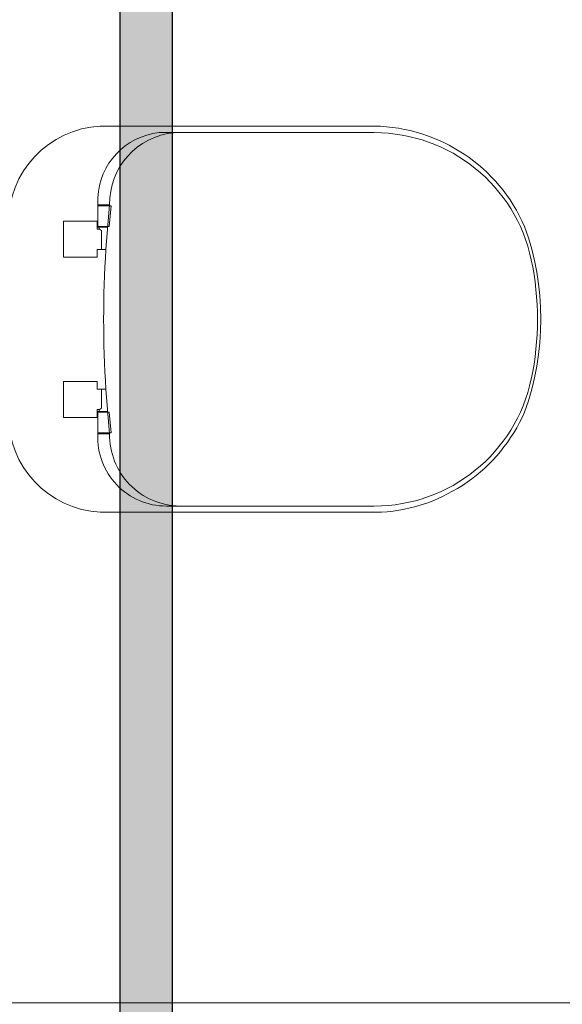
# Model space of a CAD drawing. Header units: millimetres. Extents: x 567 to 934, y -1 to 364.
# Tile 496 of 656: x 767.31 to 768.33, y 48.04 to 49.89. Entities that reach past the tile are written whole.
import ezdxf

# ---------------------------------------------------------------- set-up
doc = ezdxf.new("R2010")
doc.units = ezdxf.units.MM
doc.header["$MEASUREMENT"] = 0
doc.layers.add('AF-Condutos', color=140, linetype='Continuous', lineweight=25)
doc.layers.add('ARQ FINA', color=8, linetype='Continuous')

msp = doc.modelspace()

# ---------------------------------------------------------------- hatches: boundary and pattern name
at = {"layer": 'AF-Condutos', "linetype": 'Continuous'}
msp.add_hatch(color=151, dxfattribs=at).paths.add_polyline_path([(767.5978, 43.2246), (767.5978, 50.0665), (767.4989, 50.0665), (767.4989, 43.2246)])

# ---------------------------------------------------------------- linework, layer by layer
at = {"layer": 'AF-Condutos'}
for p, q in [((767.4989, 50.0665), (767.4989, 43.3199)), ((767.5978, 43.3199), (767.5978, 50.0665))]:
    msp.add_line(p, q, dxfattribs=at)
at = {"layer": 'ARQ FINA', "lineweight": 5}
for p, q in [((767.9756, 49.6868), (767.4803, 49.6868)), ((767.5723, 49.6746), (767.9753, 49.6746)), ((767.4577, 49.4976), (767.4577, 49.5526)), ((767.4798, 49.5393), (767.4577, 49.5393)), ((767.4798, 49.5393), (767.4727, 49.4556)), ((767.4824, 49.5374), (767.4577, 49.5374)), ((767.479, 49.4986), (767.4824, 49.5374)), ((767.3934, 49.4415), (767.3934, 49.5089)), ((767.3934, 49.5089), (767.4564, 49.5089)), ((767.4564, 49.5089), (767.4564, 49.4939)), ((767.4564, 49.4939), (767.4604, 49.4939)), ((767.4759, 49.4986), (767.4577, 49.4986)), ((767.4604, 49.4976), (767.4577, 49.4976)), ((767.4762, 49.4976), (767.4591, 49.4976)), ((767.4604, 49.4939), (767.4604, 49.4976)), ((767.4606, 49.4938), (767.4646, 49.4915)), ((767.4646, 49.4915), (767.4646, 49.4556)), ((767.4759, 49.4986), (767.479, 49.4986)), ((767.4727, 49.4557), (767.4564, 49.4557)), ((767.4564, 49.4557), (767.4564, 49.4415)), ((767.4564, 49.4415), (767.3934, 49.4415)), ((767.3934, 49.1411), (767.3934, 49.2085)), ((767.3934, 49.2085), (767.4564, 49.2085)), ((767.4564, 49.2085), (767.4564, 49.1943)), ((767.4564, 49.1943), (767.4727, 49.1943)), ((767.4646, 49.1585), (767.4646, 49.1943)), ((767.4798, 49.1106), (767.4727, 49.1943)), ((767.4604, 49.1561), (767.4564, 49.1561)), ((767.4564, 49.1561), (767.4564, 49.1411)), ((767.4577, 49.1095), (767.4577, 49.1524)), ((767.4577, 49.1524), (767.4604, 49.1524)), ((767.4759, 49.1514), (767.4577, 49.1514)), ((767.4762, 49.1524), (767.4602, 49.1524)), ((767.4604, 49.1524), (767.4604, 49.1561)), ((767.4607, 49.1563), (767.4646, 49.1585)), ((767.4759, 49.1514), (767.479, 49.1514)), ((767.479, 49.1514), (767.4824, 49.1126)), ((767.4564, 49.1411), (767.3934, 49.1411)), ((767.4824, 49.1126), (767.4577, 49.1126)), ((767.4798, 49.1106), (767.4577, 49.1106)), ((767.9753, 48.9754), (767.586, 48.9754)), ((767.4803, 48.9639), (767.9887, 48.9639)), ((770.1878, 48.0454), (767.1278, 48.0454))]:
    msp.add_line(p, q, dxfattribs=at)
for centre, radius, start, end in [((767.4718, 49.5056), 0.1814, 87.3289, 175.4131), ((767.9701, 49.3745), 0.3124, 23.5162, 88.9974), ((767.586, 49.5469), 0.1284, 96.0994, 177.4413), ((767.6129, 49.542), 0.1331, 95.2693, 181.1664), ((767.9753, 49.3742), 0.3004, 12, 90), ((767.7769, 49.3253), 0.5102, 340.0784, 19.9216), ((769.5092, 49.3249), 2.0406, 176.3241, 183.6703), ((767.7438, 49.325), 0.5371, 348, 12), ((767.9753, 49.2758), 0.3004, 270, 348), ((767.9689, 49.2772), 0.314, 273.6172, 336.3827), ((767.4718, 49.1451), 0.1814, 184.5869, 272.6711), ((767.586, 49.1038), 0.1284, 177.4413, 270), ((767.6129, 49.1085), 0.1331, 179.0349, 269.0913)]:
    msp.add_arc(centre, radius, start, end, dxfattribs=at)

doc.saveas('drawing.dxf')
